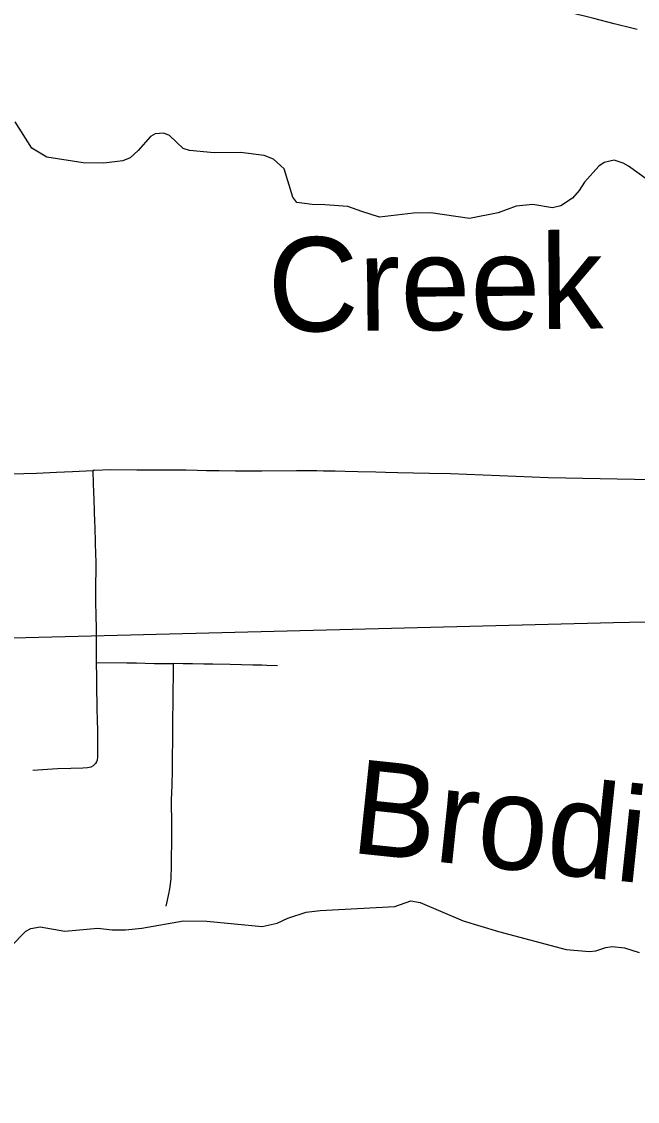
# Model space of a CAD drawing. Extents: x -19 to 366, y -4 to 359.
# Drawn here: x 144.78 to 145.303, y 190.955 to 191.873 of the extents above; entities that cross this region are included whole.
import ezdxf

# ---------------------------------------------------------------- set-up
doc = ezdxf.new("R2010")
doc.units = 0
for name, color, linetype in [('R_ROW', 7, 'Continuous'), ('R_ROW Annot', 7, 'Continuous'), ('R_Striping', 7, 'Continuous'), ('R_Temp Easement', 7, 'Continuous'), ('Sheet Fence', 7, 'Continuous')]:
    doc.layers.add(name, color=color, linetype=linetype)

msp = doc.modelspace()

# ---------------------------------------------------------------- linework, layer by layer
at = {"layer": 'R_ROW'}
for points in [[(144.66621, 191.48669), (144.67087, 191.48668), (144.6727, 191.48667), (144.68207, 191.48677), (144.69239, 191.48691), (144.70769, 191.48714), (144.72494, 191.48751), (144.75011, 191.48782), (144.77075, 191.48819), (144.79244, 191.48894), (144.80921, 191.48964), (144.823, 191.49029), (144.84017, 191.49115)], [(145.35203, 191.48298), (145.30103, 191.48333), (145.22799, 191.48497), (145.1445, 191.48813), (145.12649, 191.48865), (145.1131, 191.48878), (145.09974, 191.48901), (145.08933, 191.48932), (145.08096, 191.48961), (145.0657, 191.49009), (145.05489, 191.4903), (145.04643, 191.49048), (145.03657, 191.49066), (145.03069, 191.49076), (145.02236, 191.49083), (145.01347, 191.49085), (144.98386, 191.4904), (144.97491, 191.49039), (144.96159, 191.49055), (144.9478, 191.49069), (144.93686, 191.49092), (144.92901, 191.49118), (144.91922, 191.49139), (144.91136, 191.49138), (144.90582, 191.49136), (144.89348, 191.49133), (144.87775, 191.49142), (144.85548, 191.49156), (144.84173, 191.49122), (144.84017, 191.49115)], [(144.84017, 191.49115), (144.84065, 191.4798), (144.84091, 191.47293), (144.84115, 191.46631), (144.84146, 191.45694), (144.84174, 191.44682), (144.84183, 191.44353), (144.84226, 191.42934), (144.8426, 191.42032), (144.84271, 191.41356), (144.84273, 191.40505), (144.84251, 191.39559), (144.84254, 191.38755), (144.84261, 191.38109), (144.84288, 191.36585), (144.84299, 191.3589), (144.8431, 191.34988), (144.84311, 191.34629), (144.84309, 191.33987), (144.84321, 191.32798)], [(144.84321, 191.32798), (144.86922, 191.3277), (144.87725, 191.32762), (144.88488, 191.32745), (144.89271, 191.32716), (144.90851, 191.32694)], [(144.90851, 191.32694), (144.90842, 191.29289), (144.90813, 191.28045), (144.90805, 191.27586), (144.90795, 191.26831), (144.90788, 191.26041), (144.90781, 191.24917), (144.90774, 191.24292), (144.90761, 191.23603), (144.90732, 191.22357), (144.90701, 191.21087), (144.90698, 191.20422), (144.9071, 191.19602), (144.90714, 191.18916), (144.9071, 191.18262), (144.90703, 191.17245), (144.90698, 191.16451), (144.90682, 191.15234), (144.90667, 191.14714), (144.90648, 191.14413), (144.90574, 191.1372), (144.90517, 191.13399), (144.90489, 191.13244), (144.90225, 191.12075)], [(144.99738, 191.32499), (144.98828, 191.32538), (144.98411, 191.3255), (144.97624, 191.32575), (144.95701, 191.32625), (144.94225, 191.32648), (144.93479, 191.32659), (144.92491, 191.32672), (144.917, 191.32682), (144.90851, 191.32694)]]:
    msp.add_lwpolyline(points, dxfattribs=at)
at = {"layer": 'R_ROW Annot'}
msp.add_lwpolyline([(144.84321, 191.32798), (144.84333, 191.31521), (144.84329, 191.30333), (144.84351, 191.29437), (144.84364, 191.28992), (144.84401, 191.27754), (144.84409, 191.27159), (144.84433, 191.25649), (144.8443, 191.25504), (144.8442, 191.24759), (144.84385, 191.24492), (144.84325, 191.24342), (144.8424, 191.24199), (144.84042, 191.24001), (144.83851, 191.23894), (144.83569, 191.23824), (144.83172, 191.23802), (144.82166, 191.2377), (144.81026, 191.23736), (144.78926, 191.23613)], dxfattribs=at)
at = {"layer": 'R_Striping'}
msp.add_lwpolyline([(145.30323, 191.86597), (145.29975, 191.86683), (145.28358, 191.87083), (145.2663, 191.87531), (145.08492, 191.92038), (145.06554, 191.92367), (145.04618, 191.92445), (145.02851, 191.92423), (145.00888, 191.92436), (144.98849, 191.92665)], dxfattribs=at)
at = {"layer": 'R_Temp Easement'}
for points in [[(145.2958, 191.74966), (145.29142, 191.75247), (145.28363, 191.75487), (145.27531, 191.75291), (145.27079, 191.74983), (145.25859, 191.73627), (145.25392, 191.72902), (145.24829, 191.72271), (145.23831, 191.71618), (145.23131, 191.71442), (145.21461, 191.71712), (145.20042, 191.71568), (145.18493, 191.71024), (145.16053, 191.70529), (145.12771, 191.71014), (145.11312, 191.70983), (145.08416, 191.70655), (145.06896, 191.71136), (145.05718, 191.71562), (145.03746, 191.71697), (145.02685, 191.71707), (145.01376, 191.71886), (145.01031, 191.72338), (145.0029, 191.7476), (144.99392, 191.75568), (144.98594, 191.75884), (144.96583, 191.76151), (144.94348, 191.76114), (144.92243, 191.76305), (144.91711, 191.76471), (144.90545, 191.7758), (144.9007, 191.77785), (144.89331, 191.77741), (144.88917, 191.7751), (144.87885, 191.76306), (144.87209, 191.75675), (144.86585, 191.75423), (144.84958, 191.75239), (144.83214, 191.75262), (144.80122, 191.75748), (144.78827, 191.76496), (144.77424, 191.7876)], [(145.3122, 191.73804), (145.2958, 191.74966)], [(144.77032, 191.08626), (144.78335, 191.09942), (144.78752, 191.10171), (144.79548, 191.10307), (144.81637, 191.09937), (144.84443, 191.10195), (144.85677, 191.10068), (144.86797, 191.10072), (144.882, 191.10211), (144.91726, 191.10815), (144.93719, 191.10804), (144.98426, 191.10349), (144.99715, 191.1064), (145.00624, 191.11042), (145.02177, 191.11561), (145.03372, 191.11718), (145.09726, 191.12049), (145.11071, 191.12529), (145.11869, 191.12381), (145.15537, 191.10839), (145.1852, 191.09922), (145.24294, 191.08389), (145.26268, 191.08208), (145.26799, 191.08286), (145.2767, 191.08575), (145.28201, 191.08634), (145.29245, 191.08524), (145.30499, 191.0815)]]:
    msp.add_lwpolyline(points, dxfattribs=at)
at = {"layer": 'Sheet Fence'}
for points in [[(154.11585, 1.87092), (153.9063, 10.48743), (153.69602, 19.10409), (153.48501, 27.72087), (153.27327, 36.3378), (153.0608, 44.95486), (152.84759, 53.57206), (152.63366, 62.1894), (152.419, 70.80688), (152.20362, 79.42449), (151.98751, 88.04225), (151.77068, 96.66014), (151.55312, 105.27817), (151.33484, 113.89634), (151.11584, 122.51465), (150.89612, 131.13311), (150.67568, 139.7517), (150.45452, 148.37043), (150.23264, 156.98931), (150.01005, 165.60832), (149.78674, 174.22748), (149.56272, 182.84677), (149.33799, 191.46621), (149.11254, 200.0858), (148.88638, 208.70552), (148.65952, 217.32539), (148.43194, 225.9454), (148.20366, 234.56555), (147.97466, 243.18584), (147.74497, 251.80628), (147.51457, 260.42687), (147.28346, 269.04759), (147.05165, 277.66846), (146.81914, 286.28948), (146.58593, 294.91064), (146.35202, 303.53194), (146.11742, 312.15339), (145.88211, 320.77499), (145.64611, 329.39673), (145.40941, 338.01861), (145.17202, 346.64065)], [(146.77834, 1.69699), (146.57878, 10.31313), (146.37852, 18.92942), (146.17757, 27.54584), (145.97591, 36.16241), (145.77356, 44.77911), (145.57052, 53.39596), (145.36679, 62.01295), (145.16236, 70.63008), (144.95724, 79.24735), (144.75142, 87.86477), (144.54492, 96.48232), (144.33773, 105.10002), (144.12986, 113.71787), (143.92129, 122.33585), (143.71204, 130.95398), (143.5021, 139.57225), (143.29148, 148.19067), (143.08018, 156.80923), (142.8682, 165.42794), (142.65553, 174.04679), (142.44218, 182.66579), (142.22816, 191.28493), (142.01345, 199.90421), (141.79807, 208.52365), (141.58202, 217.14322), (141.36528, 225.76295), (141.14788, 234.38282), (140.9298, 243.00284), (140.71105, 251.623), (140.49162, 260.24332), (140.27153, 268.86377), (140.05077, 277.48438), (139.82934, 286.10514), (139.60724, 294.72604), (139.38447, 303.34709), (139.16105, 311.96829), (138.93695, 320.58964), (138.7122, 329.21114), (138.48678, 337.83278), (138.2607, 346.45458)], [(0, 189.51617), (7.11214, 189.52059), (14.22427, 189.53386), (21.33637, 189.55597), (28.44845, 189.58693), (35.56048, 189.62672), (42.67245, 189.67537), (49.78436, 189.73285), (56.89619, 189.79918), (64.00793, 189.87436), (71.11958, 189.95838), (78.23111, 190.05124), (85.34253, 190.15294), (92.45381, 190.26349), (99.56495, 190.38288), (106.67593, 190.51112), (113.78675, 190.6482), (120.89739, 190.79412), (128.00785, 190.94888), (135.11811, 191.11248), (142.22816, 191.28493), (149.33799, 191.46621), (156.44759, 191.65634), (163.55694, 191.85531), (170.66605, 192.06312), (177.77489, 192.27977), (184.88345, 192.50526), (191.99173, 192.73959), (199.09971, 192.98276), (206.20739, 193.23477), (213.31474, 193.49561), (220.42177, 193.7653), (227.52845, 194.04382), (234.63479, 194.33118), (241.74076, 194.62738), (248.84635, 194.93241), (255.95157, 195.24628), (263.05638, 195.56898), (270.16079, 195.90052), (277.26478, 196.24089), (284.36834, 196.5901), (291.47147, 196.94814), (298.57414, 197.31501), (305.67635, 197.69072), (312.77809, 198.07525), (319.87934, 198.46862), (326.9801, 198.87082), (334.08035, 199.28185), (341.18009, 199.7017)], [(0, 180.89994), (7.12284, 180.90436), (14.24566, 180.9176), (21.36847, 180.93968), (28.49124, 180.97058), (35.61397, 181.01031), (42.73664, 181.05888), (49.85925, 181.11627), (56.98178, 181.18249), (64.10422, 181.25754), (71.22656, 181.34142), (78.3488, 181.43413), (85.47091, 181.53567), (92.5929, 181.64603), (99.71474, 181.76523), (106.83643, 181.89325), (113.95795, 182.0301), (121.0793, 182.17578), (128.20046, 182.33029), (135.32143, 182.49362), (142.44218, 182.66579), (149.56272, 182.84677), (156.68303, 183.03659), (163.8031, 183.23523), (170.92291, 183.4427), (178.04247, 183.65899), (185.16175, 183.88411), (192.28074, 184.11805), (199.39944, 184.36082), (206.51784, 184.61242), (213.63591, 184.87283), (220.75366, 185.14207), (227.87107, 185.42014), (234.98813, 185.70702), (242.10483, 186.00273), (249.22115, 186.30726), (256.33709, 186.62061), (263.45264, 186.94279), (270.56779, 187.27378), (277.68251, 187.61359), (284.79682, 187.96222), (291.91068, 188.31967), (299.02409, 188.68594), (306.13705, 189.06103), (313.24954, 189.44494), (320.36154, 189.83766), (327.47305, 190.23919), (334.58406, 190.64954), (341.69455, 191.06871)]]:
    msp.add_spline(points, degree=3, dxfattribs=at)

# ---------------------------------------------------------------- texts
at = {"layer": 'R_Temp Easement'}
for s, rotation, p in [('Creek', 0.57335, (144.98935, 191.60901)), ('Brodie', 354.01097, (145.05823, 191.16633))]:
    msp.add_text(s, height=0.08, rotation=rotation, dxfattribs=at).set_placement(p)

doc.saveas('drawing.dxf')
